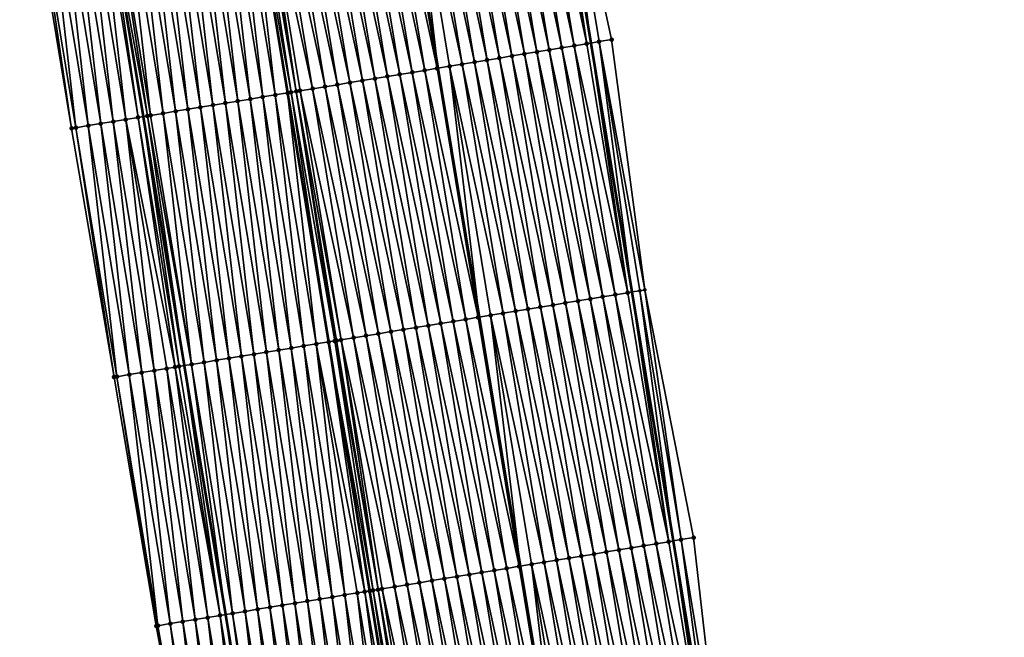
# Model space of a CAD drawing. Header units: feet. Extents: x 2010743 to 2022806, y 818705 to 837694.
# Tile 530 of 531: x 2011069 to 2011147, y 837328 to 837377. Entities that reach past the tile are written whole.
import ezdxf

# ---------------------------------------------------------------- set-up
doc = ezdxf.new("R2010")
doc.units = ezdxf.units.FT
doc.header["$MEASUREMENT"] = 0
for name, color, linetype, lineweight in [('EP_Travel Lane', 172, 'Continuous', 53), ('Road Shots', 141, 'Continuous', 100), ('STRIPING', 60, 'Continuous', 53)]:
    doc.layers.add(name, color=color, linetype=linetype, lineweight=lineweight)
doc.layers.add('I-77-MM17-21_NB-Surface-Border', color=7, linetype='Continuous')
doc.layers.add('I-77-MM17-21_NB-Surface-TIN', color=7, linetype='Continuous')

msp = doc.modelspace()

# ---------------------------------------------------------------- linework, layer by layer
at = {"layer": 'EP_Travel Lane'}
for points in [[(2011104.514, 837434.742, 351.34), (2011107.78, 837415.011, 351.279), (2011111.047, 837395.279, 351.224), (2011114.314, 837375.548, 351.122), (2011117.581, 837355.817, 351.022), (2011120.847, 837336.086, 350.92), (2011124.114, 837316.355, 350.766), (2011127.384, 837296.691, 350.653), (2011130.665, 837276.963, 350.494), (2011133.946, 837257.234, 350.353), (2011137.227, 837237.506, 350.187), (2011140.508, 837217.778, 350.009), (2011143.788, 837198.049, 349.843), (2011147.069, 837178.321, 349.642)], [(2011069.091, 837428.913, 351.618), (2011072.348, 837409.18, 351.539), (2011075.605, 837389.447, 351.486), (2011078.863, 837369.714, 351.407), (2011082.12, 837349.981, 351.32), (2011085.378, 837330.249, 351.211), (2011088.635, 837310.516, 351.083), (2011091.928, 837290.75, 350.94), (2011095.215, 837271.023, 350.777), (2011098.502, 837251.296, 350.63), (2011101.789, 837231.568, 350.475), (2011105.076, 837211.841, 350.307), (2011108.363, 837192.113, 350.139), (2011111.65, 837172.386, 349.935)]]:
    msp.add_polyline3d(points, dxfattribs=at)
at = {"layer": 'I-77-MM17-21_NB-Surface-Border', "color": 3, "linetype": 'Continuous', "lineweight": -3}
for points in [[(2011111.734, 837395.392, 351.201), (2011115.968, 837375.82, 351.062), (2011118.588, 837355.983, 350.99), (2011122.461, 837336.352, 350.862), (2011124.721, 837316.455, 350.748), (2011129.221, 837296.999, 350.596), (2011131.317, 837277.072, 350.474)], [(2011090.991, 837270.317, 350.659), (2011087.023, 837289.93, 350.798), (2011083.572, 837309.684, 350.933), (2011079.907, 837329.349, 351.048), (2011076.569, 837349.069, 351.151), (2011073.204, 837368.784, 351.236), (2011069.953, 837388.518, 351.324)]]:
    msp.add_polyline3d(points, dxfattribs=at)
at = {"layer": 'I-77-MM17-21_NB-Surface-TIN', "color": 128, "linetype": 'Continuous', "lineweight": -3}
for points in [[(2011112.021, 837375.171, 351.175), (2011108.774, 837394.905, 351.275), (2011107.787, 837394.743, 351.289)], [(2011113.007, 837375.333, 351.16), (2011109.761, 837395.067, 351.258), (2011108.774, 837394.905, 351.275)], [(2011112.021, 837375.171, 351.175), (2011113.007, 837375.333, 351.16), (2011108.774, 837394.905, 351.275)], [(2011113.994, 837375.495, 351.133), (2011110.747, 837395.23, 351.234), (2011109.761, 837395.067, 351.258)], [(2011113.007, 837375.333, 351.16), (2011113.994, 837375.495, 351.133), (2011109.761, 837395.067, 351.258)], [(2011113.994, 837375.495, 351.133), (2011111.047, 837395.279, 351.224), (2011110.747, 837395.23, 351.234)], [(2011111.734, 837395.392, 351.201), (2011111.047, 837395.279, 351.224), (2011114.314, 837375.548, 351.122)], [(2011113.994, 837375.495, 351.133), (2011114.314, 837375.548, 351.122), (2011111.047, 837395.279, 351.224)], [(2011114.981, 837375.658, 351.099), (2011111.734, 837395.392, 351.201), (2011114.314, 837375.548, 351.122)], [(2011114.981, 837375.658, 351.099), (2011115.968, 837375.82, 351.062), (2011111.734, 837395.392, 351.201)], [(2011107.087, 837374.359, 351.247), (2011103.84, 837394.093, 351.346), (2011102.854, 837393.931, 351.36)], [(2011108.074, 837374.521, 351.232), (2011104.827, 837394.255, 351.332), (2011103.84, 837394.093, 351.346)], [(2011107.087, 837374.359, 351.247), (2011108.074, 837374.521, 351.232), (2011103.84, 837394.093, 351.346)], [(2011109.061, 837374.683, 351.219), (2011105.814, 837394.418, 351.319), (2011104.827, 837394.255, 351.332)], [(2011108.074, 837374.521, 351.232), (2011109.061, 837374.683, 351.219), (2011104.827, 837394.255, 351.332)], [(2011110.047, 837374.846, 351.205), (2011106.8, 837394.58, 351.305), (2011105.814, 837394.418, 351.319)], [(2011109.061, 837374.683, 351.219), (2011110.047, 837374.846, 351.205), (2011105.814, 837394.418, 351.319)], [(2011111.034, 837375.008, 351.19), (2011107.787, 837394.743, 351.289), (2011106.8, 837394.58, 351.305)], [(2011110.047, 837374.846, 351.205), (2011111.034, 837375.008, 351.19), (2011106.8, 837394.58, 351.305)], [(2011111.034, 837375.008, 351.19), (2011112.021, 837375.171, 351.175), (2011107.787, 837394.743, 351.289)], [(2011102.153, 837373.546, 351.345), (2011098.907, 837393.281, 351.431), (2011097.92, 837393.118, 351.449)], [(2011102.153, 837373.546, 351.345), (2011098.936, 837393.286, 351.431), (2011098.907, 837393.281, 351.431)], [(2011099.893, 837393.443, 351.413), (2011098.936, 837393.286, 351.431), (2011102.202, 837373.554, 351.344)], [(2011102.153, 837373.546, 351.345), (2011102.202, 837373.554, 351.344), (2011098.936, 837393.286, 351.431)], [(2011104.127, 837373.871, 351.305), (2011100.88, 837393.606, 351.395), (2011099.893, 837393.443, 351.413)], [(2011103.14, 837373.709, 351.326), (2011099.893, 837393.443, 351.413), (2011102.202, 837373.554, 351.344)], [(2011103.14, 837373.709, 351.326), (2011104.127, 837373.871, 351.305), (2011099.893, 837393.443, 351.413)], [(2011105.114, 837374.034, 351.283), (2011101.867, 837393.768, 351.377), (2011100.88, 837393.606, 351.395)], [(2011104.127, 837373.871, 351.305), (2011105.114, 837374.034, 351.283), (2011100.88, 837393.606, 351.395)], [(2011106.1, 837374.196, 351.265), (2011102.854, 837393.931, 351.36), (2011101.867, 837393.768, 351.377)], [(2011105.114, 837374.034, 351.283), (2011106.1, 837374.196, 351.265), (2011101.867, 837393.768, 351.377)], [(2011106.1, 837374.196, 351.265), (2011107.087, 837374.359, 351.247), (2011102.854, 837393.931, 351.36)], [(2011098.207, 837372.897, 351.42), (2011094.96, 837392.631, 351.497), (2011093.973, 837392.469, 351.518)], [(2011099.193, 837373.059, 351.401), (2011095.946, 837392.794, 351.481), (2011094.96, 837392.631, 351.497)], [(2011098.207, 837372.897, 351.42), (2011099.193, 837373.059, 351.401), (2011094.96, 837392.631, 351.497)], [(2011100.18, 837373.222, 351.383), (2011096.933, 837392.956, 351.466), (2011095.946, 837392.794, 351.481)], [(2011099.193, 837373.059, 351.401), (2011100.18, 837373.222, 351.383), (2011095.946, 837392.794, 351.481)], [(2011101.167, 837373.384, 351.365), (2011097.92, 837393.118, 351.449), (2011096.933, 837392.956, 351.466)], [(2011100.18, 837373.222, 351.383), (2011101.167, 837373.384, 351.365), (2011096.933, 837392.956, 351.466)], [(2011101.167, 837373.384, 351.365), (2011102.153, 837373.546, 351.345), (2011097.92, 837393.118, 351.449)], [(2011093.273, 837372.085, 351.516), (2011090.026, 837391.819, 351.594), (2011089.039, 837391.657, 351.614)], [(2011094.26, 837372.247, 351.497), (2011091.013, 837391.981, 351.575), (2011090.026, 837391.819, 351.594)], [(2011093.273, 837372.085, 351.516), (2011094.26, 837372.247, 351.497), (2011090.026, 837391.819, 351.594)], [(2011095.246, 837372.409, 351.478), (2011092, 837392.144, 351.558), (2011091.013, 837391.981, 351.575)], [(2011094.26, 837372.247, 351.497), (2011095.246, 837372.409, 351.478), (2011091.013, 837391.981, 351.575)], [(2011096.233, 837372.572, 351.46), (2011092.986, 837392.306, 351.539), (2011092, 837392.144, 351.558)], [(2011095.246, 837372.409, 351.478), (2011096.233, 837372.572, 351.46), (2011092, 837392.144, 351.558)], [(2011097.22, 837372.734, 351.44), (2011093.973, 837392.469, 351.518), (2011092.986, 837392.306, 351.539)], [(2011096.233, 837372.572, 351.46), (2011097.22, 837372.734, 351.44), (2011092.986, 837392.306, 351.539)], [(2011097.22, 837372.734, 351.44), (2011098.207, 837372.897, 351.42), (2011093.973, 837392.469, 351.518)], [(2011087.353, 837371.11, 351.516), (2011085.092, 837391.007, 351.601), (2011084.106, 837390.845, 351.59)], [(2011088.339, 837371.273, 351.529), (2011086.079, 837391.17, 351.616), (2011085.092, 837391.007, 351.601)], [(2011087.353, 837371.11, 351.516), (2011088.339, 837371.273, 351.529), (2011085.092, 837391.007, 351.601)], [(2011089.326, 837371.435, 351.542), (2011087.041, 837391.328, 351.63), (2011086.079, 837391.17, 351.616)], [(2011088.339, 837371.273, 351.529), (2011089.326, 837371.435, 351.542), (2011086.079, 837391.17, 351.616)], [(2011087.041, 837391.328, 351.63), (2011090.313, 837371.597, 351.555), (2011087.066, 837391.332, 351.63)], [(2011089.326, 837371.435, 351.542), (2011090.313, 837371.597, 351.555), (2011087.041, 837391.328, 351.63)], [(2011090.586, 837371.642, 351.556), (2011087.559, 837391.413, 351.635), (2011087.066, 837391.332, 351.63)], [(2011090.586, 837371.642, 351.556), (2011087.066, 837391.332, 351.63), (2011090.313, 837371.597, 351.555)], [(2011090.988, 837371.708, 351.554), (2011087.68, 837391.433, 351.634), (2011087.559, 837391.413, 351.635)], [(2011090.586, 837371.642, 351.556), (2011090.988, 837371.708, 351.554), (2011087.559, 837391.413, 351.635)], [(2011090.988, 837371.708, 351.554), (2011088.053, 837391.494, 351.631), (2011087.68, 837391.433, 351.634)], [(2011092.286, 837371.922, 351.537), (2011089.039, 837391.657, 351.614), (2011088.053, 837391.494, 351.631)], [(2011090.988, 837371.708, 351.554), (2011091.3, 837371.76, 351.553), (2011088.053, 837391.494, 351.631)], [(2011091.3, 837371.76, 351.553), (2011092.286, 837371.922, 351.537), (2011088.053, 837391.494, 351.631)], [(2011092.286, 837371.922, 351.537), (2011093.273, 837372.085, 351.516), (2011089.039, 837391.657, 351.614)], [(2011082.419, 837370.299, 351.469), (2011080.159, 837390.196, 351.549), (2011079.172, 837390.034, 351.539)], [(2011083.406, 837370.461, 351.478), (2011081.146, 837390.358, 351.557), (2011080.159, 837390.196, 351.549)], [(2011082.419, 837370.299, 351.469), (2011083.406, 837370.461, 351.478), (2011080.159, 837390.196, 351.549)], [(2011084.392, 837370.624, 351.486), (2011082.132, 837390.52, 351.568), (2011081.146, 837390.358, 351.557)], [(2011083.406, 837370.461, 351.478), (2011084.392, 837370.624, 351.486), (2011081.146, 837390.358, 351.557)], [(2011085.379, 837370.786, 351.496), (2011083.119, 837390.683, 351.577), (2011082.132, 837390.52, 351.568)], [(2011084.392, 837370.624, 351.486), (2011085.379, 837370.786, 351.496), (2011082.132, 837390.52, 351.568)], [(2011086.366, 837370.948, 351.504), (2011084.106, 837390.845, 351.59), (2011083.119, 837390.683, 351.577)], [(2011085.379, 837370.786, 351.496), (2011086.366, 837370.948, 351.504), (2011083.119, 837390.683, 351.577)], [(2011086.366, 837370.948, 351.504), (2011087.353, 837371.11, 351.516), (2011084.106, 837390.845, 351.59)], [(2011077.485, 837369.488, 351.374), (2011075.225, 837389.384, 351.48), (2011074.238, 837389.222, 351.461)], [(2011078.472, 837369.65, 351.397), (2011075.605, 837389.447, 351.486), (2011075.225, 837389.384, 351.48)], [(2011077.485, 837369.488, 351.374), (2011078.472, 837369.65, 351.397), (2011075.225, 837389.384, 351.48)], [(2011079.209, 837369.771, 351.416), (2011076.212, 837389.547, 351.495), (2011075.605, 837389.447, 351.486)], [(2011079.209, 837369.771, 351.416), (2011075.605, 837389.447, 351.486), (2011078.863, 837369.714, 351.407)], [(2011078.472, 837369.65, 351.397), (2011078.863, 837369.714, 351.407), (2011075.605, 837389.447, 351.486)], [(2011079.459, 837369.812, 351.421), (2011077.199, 837389.709, 351.515), (2011076.212, 837389.547, 351.495)], [(2011079.209, 837369.771, 351.416), (2011079.459, 837369.812, 351.421), (2011076.212, 837389.547, 351.495)], [(2011080.445, 837369.974, 351.44), (2011078.185, 837389.871, 351.529), (2011077.199, 837389.709, 351.515)], [(2011079.459, 837369.812, 351.421), (2011080.445, 837369.974, 351.44), (2011077.199, 837389.709, 351.515)], [(2011081.432, 837370.137, 351.456), (2011079.172, 837390.034, 351.539), (2011078.185, 837389.871, 351.529)], [(2011080.445, 837369.974, 351.44), (2011081.432, 837370.137, 351.456), (2011078.185, 837389.871, 351.529)], [(2011081.432, 837370.137, 351.456), (2011082.419, 837370.299, 351.469), (2011079.172, 837390.034, 351.539)], [(2011073.204, 837368.784, 351.236), (2011070.291, 837388.573, 351.335), (2011069.953, 837388.518, 351.324)], [(2011073.538, 837368.839, 351.248), (2011071.278, 837388.736, 351.367), (2011070.291, 837388.573, 351.335)], [(2011073.204, 837368.784, 351.236), (2011073.538, 837368.839, 351.248), (2011070.291, 837388.573, 351.335)], [(2011074.525, 837369.001, 351.282), (2011072.265, 837388.898, 351.401), (2011071.278, 837388.736, 351.367)], [(2011073.538, 837368.839, 351.248), (2011074.525, 837369.001, 351.282), (2011071.278, 837388.736, 351.367)], [(2011075.512, 837369.163, 351.316), (2011073.252, 837389.06, 351.431), (2011072.265, 837388.898, 351.401)], [(2011074.525, 837369.001, 351.282), (2011075.512, 837369.163, 351.316), (2011072.265, 837388.898, 351.401)], [(2011076.498, 837369.325, 351.349), (2011074.238, 837389.222, 351.461), (2011073.252, 837389.06, 351.431)], [(2011075.512, 837369.163, 351.316), (2011076.498, 837369.325, 351.349), (2011073.252, 837389.06, 351.431)], [(2011076.498, 837369.325, 351.349), (2011077.485, 837369.488, 351.374), (2011074.238, 837389.222, 351.461)], [(2011116.254, 837355.599, 351.059), (2011113.007, 837375.333, 351.16), (2011112.021, 837375.171, 351.175)], [(2011117.241, 837355.761, 351.035), (2011113.994, 837375.495, 351.133), (2011113.007, 837375.333, 351.16)], [(2011116.254, 837355.599, 351.059), (2011117.241, 837355.761, 351.035), (2011113.007, 837375.333, 351.16)], [(2011117.241, 837355.761, 351.035), (2011114.314, 837375.548, 351.122), (2011113.994, 837375.495, 351.133)], [(2011114.981, 837375.658, 351.099), (2011114.314, 837375.548, 351.122), (2011117.581, 837355.817, 351.022)], [(2011117.241, 837355.761, 351.035), (2011117.581, 837355.817, 351.022), (2011114.314, 837375.548, 351.122)], [(2011118.588, 837355.983, 350.99), (2011115.968, 837375.82, 351.062), (2011114.981, 837375.658, 351.099)], [(2011118.217, 837355.922, 350.997), (2011114.981, 837375.658, 351.099), (2011117.581, 837355.817, 351.022)], [(2011118.588, 837355.983, 350.99), (2011114.981, 837375.658, 351.099), (2011118.217, 837355.922, 350.997)], [(2011112.307, 837354.949, 351.126), (2011109.061, 837374.683, 351.219), (2011108.074, 837374.521, 351.232)], [(2011113.294, 837355.111, 351.11), (2011110.047, 837374.846, 351.205), (2011109.061, 837374.683, 351.219)], [(2011112.307, 837354.949, 351.126), (2011113.294, 837355.111, 351.11), (2011109.061, 837374.683, 351.219)], [(2011114.281, 837355.274, 351.094), (2011111.034, 837375.008, 351.19), (2011110.047, 837374.846, 351.205)], [(2011113.294, 837355.111, 351.11), (2011114.281, 837355.274, 351.094), (2011110.047, 837374.846, 351.205)], [(2011115.268, 837355.436, 351.078), (2011112.021, 837375.171, 351.175), (2011111.034, 837375.008, 351.19)], [(2011114.281, 837355.274, 351.094), (2011115.268, 837355.436, 351.078), (2011111.034, 837375.008, 351.19)], [(2011115.268, 837355.436, 351.078), (2011116.254, 837355.599, 351.059), (2011112.021, 837375.171, 351.175)], [(2011107.374, 837354.137, 351.208), (2011104.127, 837373.871, 351.305), (2011103.14, 837373.709, 351.326)], [(2011108.36, 837354.299, 351.19), (2011105.114, 837374.034, 351.283), (2011104.127, 837373.871, 351.305)], [(2011107.374, 837354.137, 351.208), (2011108.36, 837354.299, 351.19), (2011104.127, 837373.871, 351.305)], [(2011109.347, 837354.462, 351.174), (2011106.1, 837374.196, 351.265), (2011105.114, 837374.034, 351.283)], [(2011108.36, 837354.299, 351.19), (2011109.347, 837354.462, 351.174), (2011105.114, 837374.034, 351.283)], [(2011110.334, 837354.624, 351.156), (2011107.087, 837374.359, 351.247), (2011106.1, 837374.196, 351.265)], [(2011109.347, 837354.462, 351.174), (2011110.334, 837354.624, 351.156), (2011106.1, 837374.196, 351.265)], [(2011111.321, 837354.786, 351.141), (2011108.074, 837374.521, 351.232), (2011107.087, 837374.359, 351.247)], [(2011110.334, 837354.624, 351.156), (2011111.321, 837354.786, 351.141), (2011107.087, 837374.359, 351.247)], [(2011111.321, 837354.786, 351.141), (2011112.307, 837354.949, 351.126), (2011108.074, 837374.521, 351.232)], [(2011102.44, 837353.325, 351.301), (2011099.193, 837373.059, 351.401), (2011098.207, 837372.897, 351.42)], [(2011103.427, 837353.487, 351.284), (2011100.18, 837373.222, 351.383), (2011099.193, 837373.059, 351.401)], [(2011102.44, 837353.325, 351.301), (2011103.427, 837353.487, 351.284), (2011099.193, 837373.059, 351.401)], [(2011104.414, 837353.65, 351.266), (2011101.167, 837373.384, 351.365), (2011100.18, 837373.222, 351.383)], [(2011103.427, 837353.487, 351.284), (2011104.414, 837353.65, 351.266), (2011100.18, 837373.222, 351.383)], [(2011105.4, 837353.812, 351.247), (2011102.153, 837373.546, 351.345), (2011101.167, 837373.384, 351.365)], [(2011104.414, 837353.65, 351.266), (2011105.4, 837353.812, 351.247), (2011101.167, 837373.384, 351.365)], [(2011105.4, 837353.812, 351.247), (2011102.202, 837373.554, 351.344), (2011102.153, 837373.546, 351.345)], [(2011103.14, 837373.709, 351.326), (2011102.202, 837373.554, 351.344), (2011105.467, 837353.823, 351.245)], [(2011105.4, 837353.812, 351.247), (2011105.467, 837353.823, 351.245), (2011102.202, 837373.554, 351.344)], [(2011106.387, 837353.974, 351.229), (2011103.14, 837373.709, 351.326), (2011105.467, 837353.823, 351.245)], [(2011106.387, 837353.974, 351.229), (2011107.374, 837354.137, 351.208), (2011103.14, 837373.709, 351.326)], [(2011097.507, 837352.512, 351.401), (2011094.26, 837372.247, 351.497), (2011093.273, 837372.085, 351.516)], [(2011098.493, 837352.675, 351.381), (2011095.246, 837372.409, 351.478), (2011094.26, 837372.247, 351.497)], [(2011097.507, 837352.512, 351.401), (2011098.493, 837352.675, 351.381), (2011094.26, 837372.247, 351.497)], [(2011099.48, 837352.837, 351.363), (2011096.233, 837372.572, 351.46), (2011095.246, 837372.409, 351.478)], [(2011098.493, 837352.675, 351.381), (2011099.48, 837352.837, 351.363), (2011095.246, 837372.409, 351.478)], [(2011100.467, 837353, 351.341), (2011097.22, 837372.734, 351.44), (2011096.233, 837372.572, 351.46)], [(2011099.48, 837352.837, 351.363), (2011100.467, 837353, 351.341), (2011096.233, 837372.572, 351.46)], [(2011101.453, 837353.162, 351.32), (2011098.207, 837372.897, 351.42), (2011097.22, 837372.734, 351.44)], [(2011100.467, 837353, 351.341), (2011101.453, 837353.162, 351.32), (2011097.22, 837372.734, 351.44)], [(2011101.453, 837353.162, 351.32), (2011102.44, 837353.325, 351.301), (2011098.207, 837372.897, 351.42)], [(2011091.586, 837351.538, 351.431), (2011089.326, 837371.435, 351.542), (2011088.339, 837371.273, 351.529)], [(2011092.573, 837351.701, 351.446), (2011090.313, 837371.597, 351.555), (2011089.326, 837371.435, 351.542)], [(2011091.586, 837351.538, 351.431), (2011092.573, 837351.701, 351.446), (2011089.326, 837371.435, 351.542)], [(2011090.586, 837371.642, 351.556), (2011090.313, 837371.597, 351.555), (2011093.56, 837351.863, 351.46)], [(2011092.573, 837351.701, 351.446), (2011093.56, 837351.863, 351.46), (2011090.313, 837371.597, 351.555)], [(2011094.036, 837351.941, 351.464), (2011090.988, 837371.708, 351.554), (2011090.586, 837371.642, 351.556)], [(2011094.036, 837351.941, 351.464), (2011090.586, 837371.642, 351.556), (2011093.56, 837351.863, 351.46)], [(2011094.546, 837352.025, 351.461), (2011091.3, 837371.76, 351.553), (2011090.988, 837371.708, 351.554)], [(2011094.036, 837351.941, 351.464), (2011094.19, 837351.967, 351.464), (2011090.988, 837371.708, 351.554)], [(2011094.19, 837351.967, 351.464), (2011094.546, 837352.025, 351.461), (2011090.988, 837371.708, 351.554)], [(2011095.533, 837352.188, 351.445), (2011092.286, 837371.922, 351.537), (2011091.3, 837371.76, 351.553)], [(2011094.546, 837352.025, 351.461), (2011095.533, 837352.188, 351.445), (2011091.3, 837371.76, 351.553)], [(2011096.52, 837352.35, 351.422), (2011093.273, 837372.085, 351.516), (2011092.286, 837371.922, 351.537)], [(2011095.533, 837352.188, 351.445), (2011096.52, 837352.35, 351.422), (2011092.286, 837371.922, 351.537)], [(2011096.52, 837352.35, 351.422), (2011097.507, 837352.512, 351.401), (2011093.273, 837372.085, 351.516)], [(2011087.639, 837350.889, 351.387), (2011085.379, 837370.786, 351.496), (2011084.392, 837370.624, 351.486)], [(2011088.626, 837351.051, 351.398), (2011086.366, 837370.948, 351.504), (2011085.379, 837370.786, 351.496)], [(2011087.639, 837350.889, 351.387), (2011088.626, 837351.051, 351.398), (2011085.379, 837370.786, 351.496)], [(2011089.613, 837351.214, 351.407), (2011087.353, 837371.11, 351.516), (2011086.366, 837370.948, 351.504)], [(2011088.626, 837351.051, 351.398), (2011089.613, 837351.214, 351.407), (2011086.366, 837370.948, 351.504)], [(2011090.599, 837351.376, 351.418), (2011088.339, 837371.273, 351.529), (2011087.353, 837371.11, 351.516)], [(2011089.613, 837351.214, 351.407), (2011090.599, 837351.376, 351.418), (2011087.353, 837371.11, 351.516)], [(2011090.599, 837351.376, 351.418), (2011091.586, 837351.538, 351.431), (2011088.339, 837371.273, 351.529)], [(2011082.705, 837350.078, 351.327), (2011080.445, 837369.974, 351.44), (2011079.459, 837369.812, 351.421)], [(2011083.692, 837350.24, 351.346), (2011081.432, 837370.137, 351.456), (2011080.445, 837369.974, 351.44)], [(2011082.705, 837350.078, 351.327), (2011083.692, 837350.24, 351.346), (2011080.445, 837369.974, 351.44)], [(2011084.679, 837350.402, 351.362), (2011082.419, 837370.299, 351.469), (2011081.432, 837370.137, 351.456)], [(2011083.692, 837350.24, 351.346), (2011084.679, 837350.402, 351.362), (2011081.432, 837370.137, 351.456)], [(2011085.666, 837350.564, 351.372), (2011083.406, 837370.461, 351.478), (2011082.419, 837370.299, 351.469)], [(2011084.679, 837350.402, 351.362), (2011085.666, 837350.564, 351.372), (2011082.419, 837370.299, 351.469)], [(2011086.652, 837350.727, 351.381), (2011084.392, 837370.624, 351.486), (2011083.406, 837370.461, 351.478)], [(2011085.666, 837350.564, 351.372), (2011086.652, 837350.727, 351.381), (2011083.406, 837370.461, 351.478)], [(2011086.652, 837350.727, 351.381), (2011087.639, 837350.889, 351.387), (2011084.392, 837370.624, 351.486)], [(2011077.772, 837349.267, 351.192), (2011075.512, 837369.163, 351.316), (2011074.525, 837369.001, 351.282)], [(2011078.758, 837349.429, 351.226), (2011076.498, 837369.325, 351.349), (2011075.512, 837369.163, 351.316)], [(2011077.772, 837349.267, 351.192), (2011078.758, 837349.429, 351.226), (2011075.512, 837369.163, 351.316)], [(2011079.745, 837349.591, 351.261), (2011077.485, 837369.488, 351.374), (2011076.498, 837369.325, 351.349)], [(2011078.758, 837349.429, 351.226), (2011079.745, 837349.591, 351.261), (2011076.498, 837369.325, 351.349)], [(2011081.398, 837349.863, 351.313), (2011078.472, 837369.65, 351.397), (2011077.485, 837369.488, 351.374)], [(2011079.745, 837349.591, 351.261), (2011080.732, 837349.753, 351.282), (2011077.485, 837369.488, 351.374)], [(2011080.732, 837349.753, 351.282), (2011081.398, 837349.863, 351.313), (2011077.485, 837369.488, 351.374)], [(2011081.719, 837349.915, 351.315), (2011078.863, 837369.714, 351.407), (2011078.472, 837369.65, 351.397)], [(2011081.398, 837349.863, 351.313), (2011081.719, 837349.915, 351.315), (2011078.472, 837369.65, 351.397)], [(2011079.209, 837369.771, 351.416), (2011078.863, 837369.714, 351.407), (2011082.12, 837349.981, 351.32)], [(2011081.719, 837349.915, 351.315), (2011082.12, 837349.981, 351.32), (2011078.863, 837369.714, 351.407)], [(2011082.705, 837350.078, 351.327), (2011079.459, 837369.812, 351.421), (2011079.209, 837369.771, 351.416)], [(2011082.705, 837350.078, 351.327), (2011079.209, 837369.771, 351.416), (2011082.12, 837349.981, 351.32)], [(2011076.569, 837349.069, 351.151), (2011073.538, 837368.839, 351.248), (2011073.204, 837368.784, 351.236)], [(2011076.785, 837349.104, 351.159), (2011074.525, 837369.001, 351.282), (2011073.538, 837368.839, 351.248)], [(2011076.569, 837349.069, 351.151), (2011076.785, 837349.104, 351.159), (2011073.538, 837368.839, 351.248)], [(2011076.785, 837349.104, 351.159), (2011077.772, 837349.267, 351.192), (2011074.525, 837369.001, 351.282)], [(2011118.217, 837355.922, 350.997), (2011117.581, 837355.817, 351.022), (2011120.847, 837336.086, 350.92)], [(2011121.474, 837336.189, 350.899), (2011118.588, 837355.983, 350.99), (2011118.217, 837355.922, 350.997)], [(2011121.474, 837336.189, 350.899), (2011118.217, 837355.922, 350.997), (2011120.847, 837336.086, 350.92)], [(2011121.474, 837336.189, 350.899), (2011122.461, 837336.352, 350.862), (2011118.588, 837355.983, 350.99)], [(2011116.541, 837335.377, 351.003), (2011113.294, 837355.111, 351.11), (2011112.307, 837354.949, 351.126)], [(2011117.528, 837335.539, 350.987), (2011114.281, 837355.274, 351.094), (2011113.294, 837355.111, 351.11)], [(2011116.541, 837335.377, 351.003), (2011117.528, 837335.539, 350.987), (2011113.294, 837355.111, 351.11)], [(2011118.514, 837335.702, 350.97), (2011115.268, 837355.436, 351.078), (2011114.281, 837355.274, 351.094)], [(2011117.528, 837335.539, 350.987), (2011118.514, 837335.702, 350.97), (2011114.281, 837355.274, 351.094)], [(2011119.501, 837335.864, 350.956), (2011116.254, 837355.599, 351.059), (2011115.268, 837355.436, 351.078)], [(2011118.514, 837335.702, 350.97), (2011119.501, 837335.864, 350.956), (2011115.268, 837355.436, 351.078)], [(2011120.488, 837336.027, 350.932), (2011117.241, 837355.761, 351.035), (2011116.254, 837355.599, 351.059)], [(2011119.501, 837335.864, 350.956), (2011120.488, 837336.027, 350.932), (2011116.254, 837355.599, 351.059)], [(2011120.488, 837336.027, 350.932), (2011117.581, 837355.817, 351.022), (2011117.241, 837355.761, 351.035)], [(2011120.488, 837336.027, 350.932), (2011120.847, 837336.086, 350.92), (2011117.581, 837355.817, 351.022)], [(2011111.607, 837334.565, 351.073), (2011108.36, 837354.299, 351.19), (2011107.374, 837354.137, 351.208)], [(2011112.594, 837334.727, 351.056), (2011109.347, 837354.462, 351.174), (2011108.36, 837354.299, 351.19)], [(2011111.607, 837334.565, 351.073), (2011112.594, 837334.727, 351.056), (2011108.36, 837354.299, 351.19)], [(2011113.581, 837334.89, 351.041), (2011110.334, 837354.624, 351.156), (2011109.347, 837354.462, 351.174)], [(2011112.594, 837334.727, 351.056), (2011113.581, 837334.89, 351.041), (2011109.347, 837354.462, 351.174)], [(2011114.567, 837335.052, 351.028), (2011111.321, 837354.786, 351.141), (2011110.334, 837354.624, 351.156)], [(2011113.581, 837334.89, 351.041), (2011114.567, 837335.052, 351.028), (2011110.334, 837354.624, 351.156)], [(2011115.554, 837335.214, 351.016), (2011112.307, 837354.949, 351.126), (2011111.321, 837354.786, 351.141)], [(2011114.567, 837335.052, 351.028), (2011115.554, 837335.214, 351.016), (2011111.321, 837354.786, 351.141)], [(2011115.554, 837335.214, 351.016), (2011116.541, 837335.377, 351.003), (2011112.307, 837354.949, 351.126)], [(2011106.674, 837333.753, 351.167), (2011103.427, 837353.487, 351.284), (2011102.44, 837353.325, 351.301)], [(2011107.66, 837333.915, 351.15), (2011104.414, 837353.65, 351.266), (2011103.427, 837353.487, 351.284)], [(2011106.674, 837333.753, 351.167), (2011107.66, 837333.915, 351.15), (2011103.427, 837353.487, 351.284)], [(2011108.647, 837334.078, 351.13), (2011105.4, 837353.812, 351.247), (2011104.414, 837353.65, 351.266)], [(2011107.66, 837333.915, 351.15), (2011108.647, 837334.078, 351.13), (2011104.414, 837353.65, 351.266)], [(2011108.647, 837334.078, 351.13), (2011105.467, 837353.823, 351.245), (2011105.4, 837353.812, 351.247)], [(2011106.387, 837353.974, 351.229), (2011105.467, 837353.823, 351.245), (2011108.732, 837334.092, 351.129)], [(2011108.647, 837334.078, 351.13), (2011108.732, 837334.092, 351.129), (2011105.467, 837353.823, 351.245)], [(2011110.621, 837334.402, 351.095), (2011107.374, 837354.137, 351.208), (2011106.387, 837353.974, 351.229)], [(2011109.634, 837334.24, 351.113), (2011106.387, 837353.974, 351.229), (2011108.732, 837334.092, 351.129)], [(2011109.634, 837334.24, 351.113), (2011110.621, 837334.402, 351.095), (2011106.387, 837353.974, 351.229)], [(2011110.621, 837334.402, 351.095), (2011111.607, 837334.565, 351.073), (2011107.374, 837354.137, 351.208)], [(2011102.727, 837333.103, 351.241), (2011099.48, 837352.837, 351.363), (2011098.493, 837352.675, 351.381)], [(2011103.714, 837333.265, 351.221), (2011100.467, 837353, 351.341), (2011099.48, 837352.837, 351.363)], [(2011102.727, 837333.103, 351.241), (2011103.714, 837333.265, 351.221), (2011099.48, 837352.837, 351.363)], [(2011104.7, 837333.428, 351.202), (2011101.453, 837353.162, 351.32), (2011100.467, 837353, 351.341)], [(2011103.714, 837333.265, 351.221), (2011104.7, 837333.428, 351.202), (2011100.467, 837353, 351.341)], [(2011105.687, 837333.59, 351.183), (2011102.44, 837353.325, 351.301), (2011101.453, 837353.162, 351.32)], [(2011104.7, 837333.428, 351.202), (2011105.687, 837333.59, 351.183), (2011101.453, 837353.162, 351.32)], [(2011105.687, 837333.59, 351.183), (2011106.674, 837333.753, 351.167), (2011102.44, 837353.325, 351.301)], [(2011097.073, 837332.172, 351.339), (2011094.036, 837351.941, 351.464), (2011093.56, 837351.863, 351.46)], [(2011097.468, 837332.237, 351.338), (2011094.19, 837351.967, 351.464), (2011094.036, 837351.941, 351.464)], [(2011097.073, 837332.172, 351.339), (2011097.468, 837332.237, 351.338), (2011094.036, 837351.941, 351.464)], [(2011097.468, 837332.237, 351.338), (2011094.546, 837352.025, 351.461), (2011094.19, 837351.967, 351.464)], [(2011098.78, 837332.453, 351.321), (2011095.533, 837352.188, 351.445), (2011094.546, 837352.025, 351.461)], [(2011097.468, 837332.237, 351.338), (2011097.793, 837332.291, 351.336), (2011094.546, 837352.025, 351.461)], [(2011097.793, 837332.291, 351.336), (2011098.78, 837332.453, 351.321), (2011094.546, 837352.025, 351.461)], [(2011099.767, 837332.616, 351.298), (2011096.52, 837352.35, 351.422), (2011095.533, 837352.188, 351.445)], [(2011098.78, 837332.453, 351.321), (2011099.767, 837332.616, 351.298), (2011095.533, 837352.188, 351.445)], [(2011100.753, 837332.778, 351.279), (2011097.507, 837352.512, 351.401), (2011096.52, 837352.35, 351.422)], [(2011099.767, 837332.616, 351.298), (2011100.753, 837332.778, 351.279), (2011096.52, 837352.35, 351.422)], [(2011101.74, 837332.941, 351.26), (2011098.493, 837352.675, 351.381), (2011097.507, 837352.512, 351.401)], [(2011100.753, 837332.778, 351.279), (2011101.74, 837332.941, 351.26), (2011097.507, 837352.512, 351.401)], [(2011101.74, 837332.941, 351.26), (2011102.727, 837333.103, 351.241), (2011098.493, 837352.675, 351.381)], [(2011091.873, 837331.317, 351.282), (2011089.613, 837351.214, 351.407), (2011088.626, 837351.051, 351.398)], [(2011092.859, 837331.479, 351.289), (2011090.599, 837351.376, 351.418), (2011089.613, 837351.214, 351.407)], [(2011091.873, 837331.317, 351.282), (2011092.859, 837331.479, 351.289), (2011089.613, 837351.214, 351.407)], [(2011093.846, 837331.642, 351.299), (2011091.586, 837351.538, 351.431), (2011090.599, 837351.376, 351.418)], [(2011092.859, 837331.479, 351.289), (2011093.846, 837331.642, 351.299), (2011090.599, 837351.376, 351.418)], [(2011094.833, 837331.804, 351.311), (2011092.573, 837351.701, 351.446), (2011091.586, 837351.538, 351.431)], [(2011093.846, 837331.642, 351.299), (2011094.833, 837331.804, 351.311), (2011091.586, 837351.538, 351.431)], [(2011096.413, 837332.064, 351.335), (2011093.56, 837351.863, 351.46), (2011092.573, 837351.701, 351.446)], [(2011094.833, 837331.804, 351.311), (2011095.82, 837331.966, 351.325), (2011092.573, 837351.701, 351.446)], [(2011095.82, 837331.966, 351.325), (2011096.413, 837332.064, 351.335), (2011092.573, 837351.701, 351.446)], [(2011097.073, 837332.172, 351.339), (2011093.56, 837351.863, 351.46), (2011096.807, 837332.129, 351.338)], [(2011096.413, 837332.064, 351.335), (2011096.807, 837332.129, 351.338), (2011093.56, 837351.863, 351.46)], [(2011086.939, 837330.506, 351.236), (2011084.679, 837350.402, 351.362), (2011083.692, 837350.24, 351.346)], [(2011087.926, 837330.668, 351.248), (2011085.666, 837350.564, 351.372), (2011084.679, 837350.402, 351.362)], [(2011086.939, 837330.506, 351.236), (2011087.926, 837330.668, 351.248), (2011084.679, 837350.402, 351.362)], [(2011088.913, 837330.83, 351.257), (2011086.652, 837350.727, 351.381), (2011085.666, 837350.564, 351.372)], [(2011087.926, 837330.668, 351.248), (2011088.913, 837330.83, 351.257), (2011085.666, 837350.564, 351.372)], [(2011089.899, 837330.992, 351.265), (2011087.639, 837350.889, 351.387), (2011086.652, 837350.727, 351.381)], [(2011088.913, 837330.83, 351.257), (2011089.899, 837330.992, 351.265), (2011086.652, 837350.727, 351.381)], [(2011090.886, 837331.155, 351.273), (2011088.626, 837351.051, 351.398), (2011087.639, 837350.889, 351.387)], [(2011089.899, 837330.992, 351.265), (2011090.886, 837331.155, 351.273), (2011087.639, 837350.889, 351.387)], [(2011090.886, 837331.155, 351.273), (2011091.873, 837331.317, 351.282), (2011088.626, 837351.051, 351.398)], [(2011082.005, 837329.694, 351.119), (2011079.745, 837349.591, 351.261), (2011078.758, 837349.429, 351.226)], [(2011082.992, 837329.857, 351.151), (2011080.732, 837349.753, 351.282), (2011079.745, 837349.591, 351.261)], [(2011082.005, 837329.694, 351.119), (2011082.992, 837329.857, 351.151), (2011079.745, 837349.591, 351.261)], [(2011083.979, 837330.019, 351.183), (2011081.398, 837349.863, 351.313), (2011080.732, 837349.753, 351.282)], [(2011082.992, 837329.857, 351.151), (2011083.979, 837330.019, 351.183), (2011080.732, 837349.753, 351.282)], [(2011084.966, 837330.181, 351.205), (2011081.719, 837349.915, 351.315), (2011081.398, 837349.863, 351.313)], [(2011083.979, 837330.019, 351.183), (2011084.966, 837330.181, 351.205), (2011081.398, 837349.863, 351.313)], [(2011084.966, 837330.181, 351.205), (2011082.12, 837349.981, 351.32), (2011081.719, 837349.915, 351.315)], [(2011082.705, 837350.078, 351.327), (2011082.12, 837349.981, 351.32), (2011085.378, 837330.249, 351.211)], [(2011084.966, 837330.181, 351.205), (2011085.378, 837330.249, 351.211), (2011082.12, 837349.981, 351.32)], [(2011085.952, 837330.343, 351.219), (2011083.692, 837350.24, 351.346), (2011082.705, 837350.078, 351.327)], [(2011085.952, 837330.343, 351.219), (2011082.705, 837350.078, 351.327), (2011085.378, 837330.249, 351.211)], [(2011085.952, 837330.343, 351.219), (2011086.939, 837330.506, 351.236), (2011083.692, 837350.24, 351.346)], [(2011079.907, 837329.349, 351.048), (2011076.785, 837349.104, 351.159), (2011076.569, 837349.069, 351.151)], [(2011080.032, 837329.37, 351.052), (2011077.772, 837349.267, 351.192), (2011076.785, 837349.104, 351.159)], [(2011079.907, 837329.349, 351.048), (2011080.032, 837329.37, 351.052), (2011076.785, 837349.104, 351.159)], [(2011081.019, 837329.532, 351.084), (2011078.758, 837349.429, 351.226), (2011077.772, 837349.267, 351.192)], [(2011080.032, 837329.37, 351.052), (2011081.019, 837329.532, 351.084), (2011077.772, 837349.267, 351.192)], [(2011081.019, 837329.532, 351.084), (2011082.005, 837329.694, 351.119), (2011078.758, 837349.429, 351.226)], [(2011124.721, 837316.455, 350.748), (2011122.461, 837336.352, 350.862), (2011121.474, 837336.189, 350.899)], [(2011121.761, 837315.968, 350.822), (2011118.514, 837335.702, 350.97), (2011117.528, 837335.539, 350.987)], [(2011122.748, 837316.13, 350.802), (2011119.501, 837335.864, 350.956), (2011118.514, 837335.702, 350.97)], [(2011121.761, 837315.968, 350.822), (2011122.748, 837316.13, 350.802), (2011118.514, 837335.702, 350.97)], [(2011123.735, 837316.292, 350.777), (2011120.488, 837336.027, 350.932), (2011119.501, 837335.864, 350.956)], [(2011122.748, 837316.13, 350.802), (2011123.735, 837316.292, 350.777), (2011119.501, 837335.864, 350.956)], [(2011123.735, 837316.292, 350.777), (2011120.847, 837336.086, 350.92), (2011120.488, 837336.027, 350.932)], [(2011121.474, 837336.189, 350.899), (2011120.847, 837336.086, 350.92), (2011124.114, 837316.355, 350.766)], [(2011123.735, 837316.292, 350.777), (2011124.114, 837316.355, 350.766), (2011120.847, 837336.086, 350.92)], [(2011124.721, 837316.455, 350.748), (2011121.474, 837336.189, 350.899), (2011124.114, 837316.355, 350.766)], [(2011116.828, 837315.155, 350.903), (2011113.581, 837334.89, 351.041), (2011112.594, 837334.727, 351.056)], [(2011117.814, 837315.318, 350.886), (2011114.567, 837335.052, 351.028), (2011113.581, 837334.89, 351.041)], [(2011116.828, 837315.155, 350.903), (2011117.814, 837315.318, 350.886), (2011113.581, 837334.89, 351.041)], [(2011118.801, 837315.48, 350.87), (2011115.554, 837335.214, 351.016), (2011114.567, 837335.052, 351.028)], [(2011117.814, 837315.318, 350.886), (2011118.801, 837315.48, 350.87), (2011114.567, 837335.052, 351.028)], [(2011119.788, 837315.643, 350.856), (2011116.541, 837335.377, 351.003), (2011115.554, 837335.214, 351.016)], [(2011118.801, 837315.48, 350.87), (2011119.788, 837315.643, 350.856), (2011115.554, 837335.214, 351.016)], [(2011120.774, 837315.805, 350.84), (2011117.528, 837335.539, 350.987), (2011116.541, 837335.377, 351.003)], [(2011119.788, 837315.643, 350.856), (2011120.774, 837315.805, 350.84), (2011116.541, 837335.377, 351.003)], [(2011120.774, 837315.805, 350.84), (2011121.761, 837315.968, 350.822), (2011117.528, 837335.539, 350.987)], [(2011111.894, 837314.343, 351.012), (2011108.647, 837334.078, 351.13), (2011107.66, 837333.915, 351.15)], [(2011111.894, 837314.343, 351.012), (2011108.732, 837334.092, 351.129), (2011108.647, 837334.078, 351.13)], [(2011109.634, 837334.24, 351.113), (2011108.732, 837334.092, 351.129), (2011111.998, 837314.36, 351.009)], [(2011111.894, 837314.343, 351.012), (2011111.998, 837314.36, 351.009), (2011108.732, 837334.092, 351.129)], [(2011113.867, 837314.668, 350.965), (2011110.621, 837334.402, 351.095), (2011109.634, 837334.24, 351.113)], [(2011112.881, 837314.506, 350.99), (2011109.634, 837334.24, 351.113), (2011111.998, 837314.36, 351.009)], [(2011112.881, 837314.506, 350.99), (2011113.867, 837314.668, 350.965), (2011109.634, 837334.24, 351.113)], [(2011114.854, 837314.831, 350.941), (2011111.607, 837334.565, 351.073), (2011110.621, 837334.402, 351.095)], [(2011113.867, 837314.668, 350.965), (2011114.854, 837314.831, 350.941), (2011110.621, 837334.402, 351.095)], [(2011115.841, 837314.993, 350.92), (2011112.594, 837334.727, 351.056), (2011111.607, 837334.565, 351.073)], [(2011114.854, 837314.831, 350.941), (2011115.841, 837314.993, 350.92), (2011111.607, 837334.565, 351.073)], [(2011115.841, 837314.993, 350.92), (2011116.828, 837315.155, 350.903), (2011112.594, 837334.727, 351.056)], [(2011106.96, 837313.531, 351.103), (2011103.714, 837333.265, 351.221), (2011102.727, 837333.103, 351.241)], [(2011107.947, 837313.694, 351.084), (2011104.7, 837333.428, 351.202), (2011103.714, 837333.265, 351.221)], [(2011106.96, 837313.531, 351.103), (2011107.947, 837313.694, 351.084), (2011103.714, 837333.265, 351.221)], [(2011108.934, 837313.856, 351.067), (2011105.687, 837333.59, 351.183), (2011104.7, 837333.428, 351.202)], [(2011107.947, 837313.694, 351.084), (2011108.934, 837313.856, 351.067), (2011104.7, 837333.428, 351.202)], [(2011109.92, 837314.018, 351.049), (2011106.674, 837333.753, 351.167), (2011105.687, 837333.59, 351.183)], [(2011108.934, 837313.856, 351.067), (2011109.92, 837314.018, 351.049), (2011105.687, 837333.59, 351.183)], [(2011110.907, 837314.181, 351.031), (2011107.66, 837333.915, 351.15), (2011106.674, 837333.753, 351.167)], [(2011109.92, 837314.018, 351.049), (2011110.907, 837314.181, 351.031), (2011106.674, 837333.753, 351.167)], [(2011110.907, 837314.181, 351.031), (2011111.894, 837314.343, 351.012), (2011107.66, 837333.915, 351.15)], [(2011102.027, 837312.719, 351.205), (2011098.78, 837332.453, 351.321), (2011097.793, 837332.291, 351.336)], [(2011103.013, 837312.881, 351.185), (2011099.767, 837332.616, 351.298), (2011098.78, 837332.453, 351.321)], [(2011102.027, 837312.719, 351.205), (2011103.013, 837312.881, 351.185), (2011098.78, 837332.453, 351.321)], [(2011104, 837313.044, 351.163), (2011100.753, 837332.778, 351.279), (2011099.767, 837332.616, 351.298)], [(2011103.013, 837312.881, 351.185), (2011104, 837313.044, 351.163), (2011099.767, 837332.616, 351.298)], [(2011104.987, 837313.206, 351.142), (2011101.74, 837332.941, 351.26), (2011100.753, 837332.778, 351.279)], [(2011104, 837313.044, 351.163), (2011104.987, 837313.206, 351.142), (2011100.753, 837332.778, 351.279)], [(2011105.974, 837313.369, 351.123), (2011102.727, 837333.103, 351.241), (2011101.74, 837332.941, 351.26)], [(2011104.987, 837313.206, 351.142), (2011105.974, 837313.369, 351.123), (2011101.74, 837332.941, 351.26)], [(2011105.974, 837313.369, 351.123), (2011106.96, 837313.531, 351.103), (2011102.727, 837333.103, 351.241)], [(2011097.093, 837311.907, 351.18), (2011094.833, 837331.804, 351.311), (2011093.846, 837331.642, 351.299)], [(2011098.08, 837312.07, 351.193), (2011095.82, 837331.966, 351.325), (2011094.833, 837331.804, 351.311)], [(2011097.093, 837311.907, 351.18), (2011098.08, 837312.07, 351.193), (2011094.833, 837331.804, 351.311)], [(2011099.067, 837312.232, 351.209), (2011096.413, 837332.064, 351.335), (2011095.82, 837331.966, 351.325)], [(2011098.08, 837312.07, 351.193), (2011099.067, 837312.232, 351.209), (2011095.82, 837331.966, 351.325)], [(2011099.85, 837312.361, 351.221), (2011096.807, 837332.129, 351.338), (2011096.413, 837332.064, 351.335)], [(2011099.067, 837312.232, 351.209), (2011099.85, 837312.361, 351.221), (2011096.413, 837332.064, 351.335)], [(2011097.073, 837332.172, 351.339), (2011096.807, 837332.129, 351.338), (2011100.053, 837312.394, 351.224)], [(2011099.85, 837312.361, 351.221), (2011100.053, 837312.394, 351.224), (2011096.807, 837332.129, 351.338)], [(2011100.539, 837312.474, 351.225), (2011097.468, 837332.237, 351.338), (2011097.073, 837332.172, 351.339)], [(2011100.401, 837312.451, 351.226), (2011097.073, 837332.172, 351.339), (2011100.053, 837312.394, 351.224)], [(2011100.401, 837312.451, 351.226), (2011100.539, 837312.474, 351.225), (2011097.073, 837332.172, 351.339)], [(2011101.04, 837312.556, 351.221), (2011097.793, 837332.291, 351.336), (2011097.468, 837332.237, 351.338)], [(2011100.539, 837312.474, 351.225), (2011101.04, 837312.556, 351.221), (2011097.468, 837332.237, 351.338)], [(2011101.04, 837312.556, 351.221), (2011102.027, 837312.719, 351.205), (2011097.793, 837332.291, 351.336)], [(2011092.159, 837311.096, 351.131), (2011089.899, 837330.992, 351.265), (2011088.913, 837330.83, 351.257)], [(2011093.146, 837311.258, 351.138), (2011090.886, 837331.155, 351.273), (2011089.899, 837330.992, 351.265)], [(2011092.159, 837311.096, 351.131), (2011093.146, 837311.258, 351.138), (2011089.899, 837330.992, 351.265)], [(2011094.133, 837311.42, 351.146), (2011091.873, 837331.317, 351.282), (2011090.886, 837331.155, 351.273)], [(2011093.146, 837311.258, 351.138), (2011094.133, 837311.42, 351.146), (2011090.886, 837331.155, 351.273)], [(2011095.12, 837311.583, 351.159), (2011092.859, 837331.479, 351.289), (2011091.873, 837331.317, 351.282)], [(2011094.133, 837311.42, 351.146), (2011095.12, 837311.583, 351.159), (2011091.873, 837331.317, 351.282)], [(2011096.106, 837311.745, 351.168), (2011093.846, 837331.642, 351.299), (2011092.859, 837331.479, 351.289)], [(2011095.12, 837311.583, 351.159), (2011096.106, 837311.745, 351.168), (2011092.859, 837331.479, 351.289)], [(2011096.106, 837311.745, 351.168), (2011097.093, 837311.907, 351.18), (2011093.846, 837331.642, 351.299)], [(2011087.226, 837310.284, 351.052), (2011084.966, 837330.181, 351.205), (2011083.979, 837330.019, 351.183)], [(2011088.212, 837310.447, 351.079), (2011085.378, 837330.249, 351.211), (2011084.966, 837330.181, 351.205)], [(2011087.226, 837310.284, 351.052), (2011088.212, 837310.447, 351.079), (2011084.966, 837330.181, 351.205)], [(2011085.952, 837330.343, 351.219), (2011085.378, 837330.249, 351.211), (2011088.635, 837310.516, 351.083)], [(2011088.212, 837310.447, 351.079), (2011088.635, 837310.516, 351.083), (2011085.378, 837330.249, 351.211)], [(2011089.199, 837310.609, 351.089), (2011086.939, 837330.506, 351.236), (2011085.952, 837330.343, 351.219)], [(2011089.199, 837310.609, 351.089), (2011085.952, 837330.343, 351.219), (2011088.635, 837310.516, 351.083)], [(2011090.186, 837310.771, 351.106), (2011087.926, 837330.668, 351.248), (2011086.939, 837330.506, 351.236)], [(2011089.199, 837310.609, 351.089), (2011090.186, 837310.771, 351.106), (2011086.939, 837330.506, 351.236)], [(2011091.173, 837310.934, 351.122), (2011088.913, 837330.83, 351.257), (2011087.926, 837330.668, 351.248)], [(2011090.186, 837310.771, 351.106), (2011091.173, 837310.934, 351.122), (2011087.926, 837330.668, 351.248)], [(2011091.173, 837310.934, 351.122), (2011092.159, 837311.096, 351.131), (2011088.913, 837330.83, 351.257)], [(2011083.572, 837309.684, 350.933), (2011080.032, 837329.37, 351.052), (2011079.907, 837329.349, 351.048)], [(2011083.572, 837309.684, 350.933), (2011081.019, 837329.532, 351.084), (2011080.032, 837329.37, 351.052)], [(2011084.265, 837309.798, 350.955), (2011082.005, 837329.694, 351.119), (2011081.019, 837329.532, 351.084)], [(2011083.572, 837309.684, 350.933), (2011084.265, 837309.798, 350.955), (2011081.019, 837329.532, 351.084)], [(2011085.252, 837309.96, 350.99), (2011082.992, 837329.857, 351.151), (2011082.005, 837329.694, 351.119)], [(2011084.265, 837309.798, 350.955), (2011085.252, 837309.96, 350.99), (2011082.005, 837329.694, 351.119)], [(2011086.239, 837310.122, 351.021), (2011083.979, 837330.019, 351.183), (2011082.992, 837329.857, 351.151)], [(2011085.252, 837309.96, 350.99), (2011086.239, 837310.122, 351.021), (2011082.992, 837329.857, 351.151)], [(2011086.239, 837310.122, 351.021), (2011087.226, 837310.284, 351.052), (2011083.979, 837330.019, 351.183)]]:
    msp.add_3dface(points, dxfattribs=at)
at = {"layer": 'Road Shots', "lineweight": 100}
for p in [(2011113.007, 837375.333, 351.16), (2011113.994, 837375.495, 351.133), (2011114.981, 837375.658, 351.099), (2011115.968, 837375.82, 351.062), (2011109.061, 837374.683, 351.219), (2011110.047, 837374.846, 351.205), (2011111.034, 837375.008, 351.19), (2011112.021, 837375.171, 351.175), (2011104.127, 837373.871, 351.305), (2011105.114, 837374.034, 351.283), (2011106.1, 837374.196, 351.265), (2011107.087, 837374.359, 351.247), (2011108.074, 837374.521, 351.232), (2011099.193, 837373.059, 351.401), (2011100.18, 837373.222, 351.383), (2011101.167, 837373.384, 351.365), (2011102.153, 837373.546, 351.345), (2011103.14, 837373.709, 351.326), (2011094.26, 837372.247, 351.497), (2011095.246, 837372.409, 351.478), (2011096.233, 837372.572, 351.46), (2011097.22, 837372.734, 351.44), (2011098.207, 837372.897, 351.42), (2011089.326, 837371.435, 351.542), (2011090.313, 837371.597, 351.555), (2011090.586, 837371.642, 351.556), (2011090.988, 837371.708, 351.554), (2011091.3, 837371.76, 351.553), (2011092.286, 837371.922, 351.537), (2011093.273, 837372.085, 351.516), (2011085.379, 837370.786, 351.496), (2011086.366, 837370.948, 351.504), (2011087.353, 837371.11, 351.516), (2011088.339, 837371.273, 351.529), (2011080.445, 837369.974, 351.44), (2011081.432, 837370.137, 351.456), (2011082.419, 837370.299, 351.469), (2011083.406, 837370.461, 351.478), (2011084.392, 837370.624, 351.486), (2011075.512, 837369.163, 351.316), (2011076.498, 837369.325, 351.349), (2011077.485, 837369.488, 351.374), (2011078.472, 837369.65, 351.397), (2011079.209, 837369.771, 351.416), (2011079.459, 837369.812, 351.421), (2011073.204, 837368.784, 351.236), (2011073.538, 837368.839, 351.248), (2011074.525, 837369.001, 351.282), (2011113.294, 837355.111, 351.11), (2011114.281, 837355.274, 351.094), (2011115.268, 837355.436, 351.078), (2011116.254, 837355.599, 351.059), (2011117.241, 837355.761, 351.035), (2011108.36, 837354.299, 351.19), (2011109.347, 837354.462, 351.174), (2011110.334, 837354.624, 351.156), (2011111.321, 837354.786, 351.141), (2011112.307, 837354.949, 351.126), (2011103.427, 837353.487, 351.284), (2011104.414, 837353.65, 351.266), (2011105.4, 837353.812, 351.247), (2011106.387, 837353.974, 351.229), (2011107.374, 837354.137, 351.208), (2011099.48, 837352.837, 351.363), (2011100.467, 837353, 351.341), (2011101.453, 837353.162, 351.32), (2011102.44, 837353.325, 351.301), (2011094.036, 837351.941, 351.464), (2011094.19, 837351.967, 351.464), (2011094.546, 837352.025, 351.461), (2011095.533, 837352.188, 351.445), (2011096.52, 837352.35, 351.422), (2011097.507, 837352.512, 351.401), (2011098.493, 837352.675, 351.381), (2011089.613, 837351.214, 351.407), (2011090.599, 837351.376, 351.418), (2011091.586, 837351.538, 351.431), (2011092.573, 837351.701, 351.446), (2011093.56, 837351.863, 351.46), (2011084.679, 837350.402, 351.362), (2011085.666, 837350.564, 351.372), (2011086.652, 837350.727, 351.381), (2011087.639, 837350.889, 351.387), (2011088.626, 837351.051, 351.398), (2011079.745, 837349.591, 351.261), (2011080.732, 837349.753, 351.282), (2011081.398, 837349.863, 351.313), (2011081.719, 837349.915, 351.315), (2011082.705, 837350.078, 351.327), (2011083.692, 837350.24, 351.346), (2011076.569, 837349.069, 351.151), (2011076.785, 837349.104, 351.159), (2011077.772, 837349.267, 351.192), (2011078.758, 837349.429, 351.226), (2011122.461, 837336.352, 350.862), (2011118.514, 837335.702, 350.97), (2011119.501, 837335.864, 350.956), (2011120.488, 837336.027, 350.932), (2011121.474, 837336.189, 350.899), (2011113.581, 837334.89, 351.041), (2011114.567, 837335.052, 351.028), (2011115.554, 837335.214, 351.016), (2011116.541, 837335.377, 351.003), (2011117.528, 837335.539, 350.987), (2011108.647, 837334.078, 351.13), (2011109.634, 837334.24, 351.113), (2011110.621, 837334.402, 351.095), (2011111.607, 837334.565, 351.073), (2011112.594, 837334.727, 351.056), (2011103.714, 837333.265, 351.221), (2011104.7, 837333.428, 351.202), (2011105.687, 837333.59, 351.183), (2011106.674, 837333.753, 351.167), (2011107.66, 837333.915, 351.15), (2011098.78, 837332.453, 351.321), (2011099.767, 837332.616, 351.298), (2011100.753, 837332.778, 351.279), (2011101.74, 837332.941, 351.26), (2011102.727, 837333.103, 351.241), (2011094.833, 837331.804, 351.311), (2011095.82, 837331.966, 351.325), (2011096.413, 837332.064, 351.335), (2011096.806, 837332.129, 351.338), (2011097.073, 837332.172, 351.339), (2011097.468, 837332.237, 351.338), (2011097.793, 837332.291, 351.336), (2011089.899, 837330.992, 351.265), (2011090.886, 837331.155, 351.273), (2011091.873, 837331.317, 351.282), (2011092.859, 837331.479, 351.289), (2011093.846, 837331.642, 351.299), (2011084.966, 837330.181, 351.205), (2011085.952, 837330.343, 351.219), (2011086.939, 837330.506, 351.236), (2011087.926, 837330.668, 351.248), (2011088.913, 837330.83, 351.257), (2011079.907, 837329.349, 351.048), (2011080.032, 837329.37, 351.052), (2011081.019, 837329.532, 351.084), (2011082.005, 837329.694, 351.119), (2011082.992, 837329.857, 351.151), (2011083.979, 837330.019, 351.183)]:
    msp.add_point(p, dxfattribs=at)
at = {"layer": 'Road Shots', "lineweight": 70}
for p in [(2011118.217, 837355.922, 350.997), (2011118.588, 837355.983, 350.99)]:
    msp.add_point(p, dxfattribs=at)
at = {"layer": 'STRIPING'}
for points in [[(2011092.405, 837432.749, 351.57), (2011095.671, 837413.017, 351.506), (2011098.936, 837393.286, 351.431), (2011102.202, 837373.554, 351.344), (2011105.467, 837353.823, 351.245), (2011108.732, 837334.092, 351.129), (2011111.998, 837314.36, 351.009), (2011115.287, 837294.663, 350.878), (2011118.581, 837274.937, 350.723), (2011121.875, 837255.211, 350.572), (2011125.169, 837235.484, 350.417), (2011128.463, 837215.758, 350.265), (2011131.757, 837196.032, 350.08), (2011135.05, 837176.306, 349.881)], [(2011080.572, 837430.801, 351.776), (2011083.819, 837411.066, 351.69), (2011087.066, 837391.332, 351.63), (2011090.313, 837371.597, 351.555), (2011093.56, 837351.863, 351.46), (2011096.807, 837332.129, 351.338), (2011100.053, 837312.394, 351.224), (2011103.357, 837292.664, 351.082), (2011106.661, 837272.939, 350.921), (2011109.965, 837253.214, 350.762), (2011113.268, 837233.49, 350.6), (2011116.572, 837213.765, 350.441), (2011119.876, 837194.041, 350.275), (2011123.179, 837174.316, 350.075)]]:
    msp.add_polyline3d(points, dxfattribs=at)

doc.saveas('drawing.dxf')
